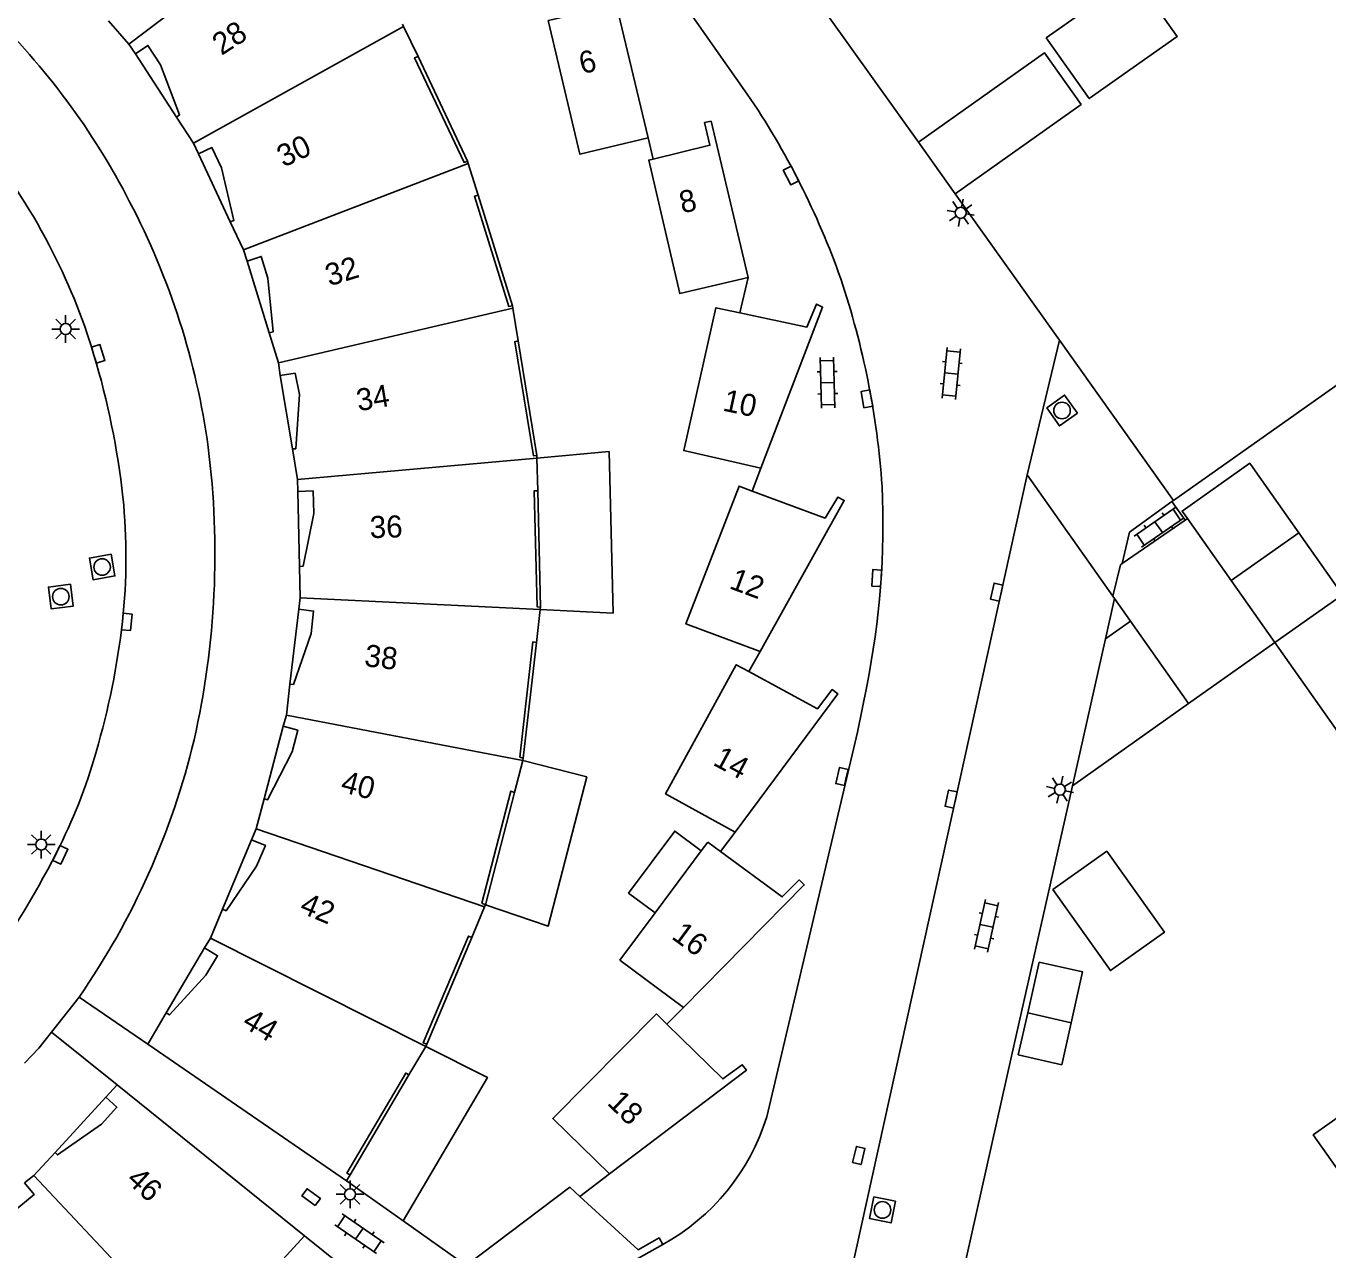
# Model space of a CAD drawing. Extents: x 124000 to 128010, y 398999 to 403000.
# Drawn here: x 126767.7 to 126826.7, y 400304.4 to 400359.8 of the extents above; entities that cross this region are included whole.
import ezdxf

# ---------------------------------------------------------------- set-up
doc = ezdxf.new("R2010")
doc.units = 0
for name, color, linetype in [('gg-afsc-erfafscheiding', 7, 'Continuous'), ('gg-afsc-hekwerk', 7, 'Continuous'), ('gg-afsc-muur', 7, 'Continuous'), ('gg-anno-huisnummerreeks BGT', 7, 'Continuous'), ('gg-bbg-bijgebouw', 7, 'Continuous'), ('gg-bbg-gedigitaliseerde bijgebouw', 7, 'Continuous'), ('gg-bbg-hoofdgebouw', 7, 'Continuous'), ('gg-bbg-luifel en loopbrug', 7, 'Continuous'), ('gg-bbg-onder overbouw', 7, 'Continuous'), ('gg-bbg-pand overbouw', 7, 'Continuous'), ('gg-bbg-tussenscheiding', 7, 'Continuous'), ('gg-knt-verharding', 7, 'Continuous'), ('gg-knt-verharding nz', 7, 'Continuous'), ('gt-grn-weggrens', 7, 'Continuous'), ('gt-symb-klinker verharding', 7, 'Continuous'), ('gt-symb-kolk', 7, 'Continuous'), ('gt-symb-kolk center center', 7, 'Continuous'), ('gt-symb-lichtmast', 7, 'Continuous'), ('gt-symb-rioolschacht', 7, 'Continuous')]:
    doc.layers.add(name, color=color, linetype=linetype)

# ---------------------------------------------------------------- blocks, each defined once
blk = doc.blocks.new('gt0-KOLK')
at = {"layer": 'gt-symb-kolk'}
blk.add_lwpolyline([(0, 0), (0.375, 0), (0.375, 0.4), (-0.375, 0.4), (-0.375, 0), (0, 0)], dxfattribs=at)
blk = doc.blocks.new('gt0-LMAST')
at = {"layer": 'gt-symb-lichtmast'}
for p, q in [((-0.005, 0.246), (-0.005, 0.621)), ((-0.182, 0.173), (-0.447, 0.438)), ((0.172, 0.173), (0.437, 0.438)), ((-0.255, -0.004), (-0.63, -0.004)), ((-0.182, -0.181), (-0.447, -0.446)), ((-0.005, -0.254), (-0.005, -0.629)), ((0.437, -0.446), (0.172, -0.181)), ((0.245, -0.004), (0.62, -0.004))]:
    blk.add_line(p, q, dxfattribs=at)
blk.add_circle((-0.005, -0.004), 0.25, dxfattribs=at)
blk = doc.blocks.new('gt0-RS')
at = {"layer": 'gt-symb-rioolschacht'}
blk.add_lwpolyline([(-0.5, -0.5), (0.5, -0.5), (0.5, 0.5), (-0.5, 0.5)], close=True, dxfattribs=at)
blk.add_circle((0, 0), 0.375, dxfattribs=at)
blk = doc.blocks.new('gt0-KL1')
at = {"layer": 'gt-symb-klinker verharding'}
for p, q in [((-1.15, 0.3), (1.15, 0.3)), ((-1, -0.3), (-1, 0.3)), ((-0.5, 0.3), (-0.5, 0.45)), ((0, -0.3), (0, 0.3)), ((0.5, 0.3), (0.5, 0.45)), ((1, -0.3), (1, 0.3)), ((-1.15, -0.3), (1.15, -0.3)), ((-0.5, -0.45), (-0.5, -0.3)), ((0.5, -0.45), (0.5, -0.3))]:
    blk.add_line(p, q, dxfattribs=at)
blk = doc.blocks.new('gt0-KOLKCC')
at = {"layer": 'gt-symb-kolk center center'}
blk.add_lwpolyline([(-0.375, 0.2), (0.375, 0.2), (0.375, -0.2), (-0.375, -0.2)], close=True, dxfattribs=at)

msp = doc.modelspace()

# ---------------------------------------------------------------- linework, layer by layer
at = {"layer": 'gg-afsc-erfafscheiding'}
for p, q in [((126809.822, 400352.233), (126814.554, 400345.588)), ((126814.554, 400345.588), (126819.72, 400338.333)), ((126816.633, 400332.06), (126817.044, 400333.887)), ((126812.385, 400313.156), (126815.137, 400325.404))]:
    msp.add_line(p, q, dxfattribs=at)
msp.add_lwpolyline([(126824.314, 400331.896), (126829.55, 400324.461), (126834.86, 400328.182), (126842.622, 400317.367)], dxfattribs=at)
at = {"layer": 'gg-afsc-hekwerk'}
msp.add_line((126812.385, 400313.156), (126809.759, 400301.484), dxfattribs=at)
at = {"layer": 'gg-afsc-muur'}
for p, q in [((126819.72, 400338.333), (126832.718, 400347.522)), ((126819.72, 400338.333), (126819.646, 400338.278)), ((126819.646, 400338.278), (126820.246, 400337.436)), ((126784.816, 400305.687), (126787.659, 400303.672))]:
    msp.add_line(p, q, dxfattribs=at)
msp.add_lwpolyline([(126790.122, 400379.969), (126799.944, 400366.066), (126808.165, 400354.571)], dxfattribs=at)
at = {"layer": 'gg-bbg-bijgebouw'}
for p, q in [((126808.165, 400354.571), (126809.822, 400352.233)), ((126820.246, 400337.436), (126817.399, 400335.47)), ((126820.35, 400337.508), (126820.246, 400337.436)), ((126822.332, 400334.702), (126820.35, 400337.508)), ((126816.964, 400334), (126817.044, 400333.887)), ((126817.044, 400333.887), (126817.767, 400332.863)), ((126817.767, 400332.863), (126820.401, 400329.133)), ((126820.401, 400329.133), (126824.314, 400331.896)), ((126799.196, 400322.428), (126798.618, 400322.854)), ((126794.633, 400317.508), (126797.506, 400315.355)), ((126790.947, 400301.47), (126796.573, 400304.62))]:
    msp.add_line(p, q, dxfattribs=at)
for points in [[(126791.593, 400360.126), (126794.165, 400360.725), (126793.912, 400361.771), (126794.217, 400361.847), (126795.91, 400354.76)], [(126795.91, 400354.76), (126792.817, 400354.021), (126791.382, 400360.077), (126791.593, 400360.126)], [(126809.822, 400352.233), (126815.53, 400356.275), (126813.871, 400358.615), (126808.165, 400354.571)], [(126796.139, 400353.8), (126798.712, 400354.424), (126798.46, 400355.457), (126798.761, 400355.516), (126800.437, 400348.44)], [(126800.437, 400348.44), (126797.343, 400347.707), (126795.939, 400353.752), (126796.139, 400353.8)], [(126801.025, 400339.794), (126797.524, 400340.589), (126798.986, 400347.068), (126800.062, 400346.838)], [(126800.062, 400346.838), (126803.104, 400346.188), (126803.546, 400347.233), (126803.817, 400347.096), (126801.025, 400339.794)], [(126800.63, 400338.761), (126800.029, 400338.985), (126797.624, 400332.74), (126800.992, 400331.496)], [(126800.63, 400338.761), (126803.926, 400337.532), (126804.515, 400338.487), (126804.798, 400338.334), (126800.992, 400331.496)], [(126817.399, 400335.47), (126817.311, 400335.409), (126816.964, 400334)], [(126800.481, 400330.578), (126799.907, 400330.888), (126796.705, 400325.04), (126799.849, 400323.307)], [(126800.481, 400330.578), (126803.589, 400328.898), (126804.244, 400329.762), (126804.506, 400329.572), (126799.849, 400323.307)], [(126799.196, 400322.428), (126801.987, 400320.371), (126802.756, 400321.136), (126802.989, 400320.911), (126797.506, 400315.355)], [(126796.762, 400314.602), (126796.284, 400315.07), (126791.591, 400310.322), (126794.162, 400307.816)], [(126794.162, 400307.816), (126800.368, 400312.521), (126800.179, 400312.765), (126799.293, 400312.125), (126796.762, 400314.602)], [(126792.821, 400306.799), (126792.367, 400307.215), (126787.659, 400303.672)], [(126796.573, 400304.62), (126796.407, 400304.917), (126795.456, 400304.384), (126792.821, 400306.799)]]:
    msp.add_lwpolyline(points, dxfattribs=at)
at = {"layer": 'gg-bbg-gedigitaliseerde bijgebouw'}
for p, q in [((126825.4, 400336.869), (126822.332, 400334.702)), ((126798.618, 400322.854), (126798.319, 400322.453)), ((126796.227, 400319.647), (126794.633, 400317.508)), ((126812.684, 400313.211), (126813.112, 400315.113)), ((126813.112, 400315.113), (126815.085, 400314.669))]:
    msp.add_line(p, q, dxfattribs=at)
for points in [[(126813.956, 400359.297), (126817.934, 400362.107), (126819.882, 400359.349), (126815.904, 400356.539), (126813.956, 400359.297)], [(126824.314, 400331.896), (126827.382, 400334.063), (126825.4, 400336.869)], [(126798.319, 400322.453), (126797.117, 400323.35), (126795.025, 400320.543), (126796.227, 400319.647)], [(126816.702, 400322.436), (126819.305, 400318.766), (126816.858, 400317.03), (126814.255, 400320.701), (126816.702, 400322.436)], [(126815.085, 400314.669), (126814.657, 400312.767), (126812.684, 400313.211)]]:
    msp.add_lwpolyline(points, dxfattribs=at)
at = {"layer": 'gg-bbg-hoofdgebouw'}
for p, q in [((126771.451, 400360.067), (126772.378, 400359.012)), ((126784.831, 400359.814), (126784.783, 400359.913)), ((126785.487, 400358.455), (126784.831, 400359.814)), ((126772.378, 400359.012), (126772.674, 400358.569)), ((126774.531, 400355.707), (126775.312, 400354.516)), ((126775.312, 400354.516), (126775.534, 400354.039)), ((126787.759, 400353.596), (126787.726, 400353.701)), ((126788.21, 400352.172), (126787.759, 400353.596)), ((126776.972, 400350.959), (126777.571, 400349.684)), ((126777.571, 400349.684), (126777.733, 400349.179)), ((126789.784, 400347.038), (126789.766, 400347.147)), ((126790.026, 400345.559), (126789.784, 400347.038)), ((126778.74, 400345.928), (126779.161, 400344.573)), ((126779.161, 400344.573), (126779.239, 400344.001)), ((126779.797, 400340.666), (126780.026, 400339.281)), ((126790.874, 400340.256), (126790.872, 400340.366)), ((126790.908, 400338.767), (126790.874, 400340.256)), ((126780.026, 400339.281), (126780.029, 400338.743)), ((126780.116, 400335.341), (126780.14, 400333.92)), ((126780.14, 400333.92), (126780.077, 400333.4)), ((126790.847, 400331.902), (126791.021, 400333.388)), ((126791.021, 400333.388), (126791.034, 400333.497)), ((126779.673, 400330.013), (126779.519, 400328.61)), ((126779.519, 400328.61), (126779.376, 400328.101)), ((126790.226, 400326.556), (126790.253, 400326.663)), ((126789.86, 400325.106), (126790.226, 400326.556)), ((126778.505, 400324.806), (126778.145, 400323.449)), ((126778.145, 400323.449), (126777.942, 400322.96)), ((126776.626, 400319.813), (126776.08, 400318.504)), ((126788.501, 400319.916), (126787.919, 400318.533)), ((126788.544, 400320.017), (126788.501, 400319.916)), ((126776.08, 400318.504), (126775.809, 400318.058)), ((126774.07, 400315.116), (126773.245, 400313.699)), ((126773.245, 400313.699), (126782.246, 400307.508)), ((126785.886, 400313.691), (126785.83, 400313.596)), ((126785.83, 400313.596), (126785.061, 400312.305)), ((126771.331, 400311.289), (126771.848, 400311.853)), ((126771.848, 400311.853), (126780.34, 400305.019)), ((126769.033, 400308.787), (126768.066, 400307.74)), ((126768.066, 400307.74), (126767.651, 400307.407)), ((126782.246, 400307.508), (126782.411, 400307.781)), ((126780.34, 400305.019), (126779.192, 400303.759))]:
    msp.add_line(p, q, dxfattribs=at)
at = {"layer": 'gg-bbg-luifel en loopbrug'}
for p, q in [((126790.874, 400340.256), (126794.147, 400340.55)), ((126794.147, 400340.55), (126794.322, 400333.227)), ((126791.021, 400333.388), (126794.322, 400333.227)), ((126817.767, 400332.863), (126816.633, 400332.06)), ((126815.137, 400325.404), (126816.633, 400332.06)), ((126820.401, 400329.133), (126815.137, 400325.404)), ((126782.246, 400307.508), (126784.816, 400305.687)), ((126783.302, 400302.639), (126780.34, 400305.019))]:
    msp.add_line(p, q, dxfattribs=at)
for points in [[(126825.4, 400336.869), (126823.418, 400339.675), (126823.176, 400340.019), (126820.107, 400337.851), (126820.35, 400337.508)], [(126788.544, 400320.017), (126791.383, 400319.048), (126793.126, 400325.808), (126790.226, 400326.556)], [(126813.112, 400315.113), (126813.628, 400317.41), (126815.601, 400316.967), (126815.085, 400314.669)], [(126829.953, 400304.076), (126826.05, 400309.585), (126833.264, 400314.697), (126837.167, 400309.189)], [(126785.83, 400313.596), (126788.625, 400312.189), (126784.816, 400305.687)]]:
    msp.add_lwpolyline(points, dxfattribs=at)
at = {"layer": 'gg-bbg-onder overbouw'}
for points in [[(126772.674, 400358.569), (126773.239, 400358.947), (126773.815, 400358.073), (126774.68, 400355.798), (126774.531, 400355.707)], [(126787.726, 400353.701), (126787.573, 400353.653), (126785.329, 400358.389), (126785.487, 400358.455)], [(126775.534, 400354.039), (126776.141, 400354.322), (126776.572, 400353.404), (126777.14, 400351.025), (126776.972, 400350.959)], [(126789.766, 400347.147), (126789.598, 400347.12), (126788.044, 400352.119), (126788.21, 400352.172)], [(126777.733, 400349.179), (126778.38, 400349.387), (126778.682, 400348.405), (126778.915, 400345.969), (126778.74, 400345.928)], [(126790.872, 400340.366), (126790.712, 400340.362), (126789.868, 400345.524), (126790.026, 400345.559)], [(126779.239, 400344.001), (126779.913, 400344.093), (126780.105, 400343.135), (126779.938, 400340.675), (126779.797, 400340.666)], [(126780.029, 400338.743), (126780.725, 400338.762), (126780.754, 400337.743), (126780.28, 400335.359), (126780.116, 400335.341)], [(126791.034, 400333.497), (126790.875, 400333.516), (126790.745, 400338.765), (126790.908, 400338.767)], [(126780.077, 400333.4), (126780.749, 400333.317), (126780.634, 400332.298), (126779.837, 400329.998), (126779.673, 400330.013)], [(126790.253, 400326.663), (126790.098, 400326.702), (126790.684, 400331.92), (126790.847, 400331.902)], [(126779.376, 400328.101), (126780.031, 400327.917), (126779.781, 400326.936), (126778.668, 400324.768), (126778.505, 400324.806)], [(126788.544, 400320.017), (126788.377, 400320.081), (126789.687, 400325.162), (126789.86, 400325.106)], [(126777.942, 400322.96), (126778.57, 400322.699), (126778.163, 400321.755), (126776.784, 400319.741), (126776.626, 400319.813)], [(126787.919, 400318.533), (126787.772, 400318.595), (126785.722, 400313.764), (126785.886, 400313.691)], [(126775.809, 400318.058), (126776.399, 400317.7), (126775.867, 400316.827), (126774.215, 400315.022), (126774.07, 400315.116)], [(126785.061, 400312.305), (126784.924, 400312.387), (126782.262, 400307.857), (126782.411, 400307.781)], [(126771.331, 400311.289), (126771.838, 400310.842), (126771.131, 400310.079), (126769.138, 400308.677), (126769.033, 400308.787)], [(126767.651, 400307.407), (126768.088, 400306.892), (126767.296, 400306.239), (126765.085, 400305.134), (126765.028, 400305.255)]]:
    msp.add_lwpolyline(points, dxfattribs=at)
at = {"layer": 'gg-bbg-pand overbouw'}
for p, q in [((126772.674, 400358.569), (126774.531, 400355.707)), ((126785.487, 400358.455), (126787.726, 400353.701)), ((126776.972, 400350.959), (126775.534, 400354.039)), ((126788.21, 400352.172), (126789.766, 400347.147)), ((126777.733, 400349.179), (126778.74, 400345.928)), ((126790.026, 400345.559), (126790.872, 400340.366)), ((126779.239, 400344.001), (126779.797, 400340.666)), ((126780.029, 400338.743), (126780.116, 400335.341)), ((126790.908, 400338.767), (126791.034, 400333.497)), ((126780.077, 400333.4), (126779.673, 400330.013)), ((126790.847, 400331.902), (126790.253, 400326.663)), ((126779.376, 400328.101), (126778.505, 400324.806)), ((126789.86, 400325.106), (126788.544, 400320.017)), ((126776.626, 400319.813), (126777.942, 400322.96)), ((126787.919, 400318.533), (126785.886, 400313.691)), ((126774.07, 400315.116), (126775.809, 400318.058)), ((126782.411, 400307.781), (126785.061, 400312.305)), ((126769.033, 400308.787), (126771.331, 400311.289))]:
    msp.add_line(p, q, dxfattribs=at)
at = {"layer": 'gg-bbg-tussenscheiding'}
for p, q in [((126772.378, 400359.012), (126781.062, 400365.578)), ((126775.312, 400354.516), (126784.831, 400359.814)), ((126777.571, 400349.684), (126787.759, 400353.596)), ((126779.161, 400344.573), (126789.784, 400347.038)), ((126780.026, 400339.281), (126790.874, 400340.256)), ((126824.314, 400331.896), (126822.332, 400334.702)), ((126780.14, 400333.92), (126791.021, 400333.388)), ((126779.519, 400328.61), (126790.226, 400326.556)), ((126778.145, 400323.449), (126788.501, 400319.916)), ((126798.319, 400322.453), (126796.227, 400319.647)), ((126776.08, 400318.504), (126785.83, 400313.596)), ((126768.066, 400307.74), (126775.545, 400299.812))]:
    msp.add_line(p, q, dxfattribs=at)
at = {"layer": 'gg-knt-verharding'}
for p, q in [((126795.91, 400354.76), (126796.139, 400353.8)), ((126800.062, 400346.838), (126800.437, 400348.44)), ((126801.025, 400339.794), (126800.63, 400338.761)), ((126800.992, 400331.496), (126800.481, 400330.578)), ((126799.849, 400323.307), (126799.196, 400322.428)), ((126773.245, 400313.699), (126770.119, 400315.83)), ((126797.506, 400315.355), (126796.762, 400314.602)), ((126768.878, 400314.244), (126771.848, 400311.853)), ((126794.162, 400307.816), (126792.821, 400306.799))]:
    msp.add_line(p, q, dxfattribs=at)
for points in [[(126819.646, 400338.278), (126817.718, 400336.89), (126817.399, 400335.47)], [(126767.654, 400312.841), (126768.292, 400313.519), (126768.878, 400314.244)]]:
    msp.add_lwpolyline(points, dxfattribs=at)
for centre, radius, start, end in [((126743.187, 400336.861), 32.852, 27.1707, 46.01511), ((126740.474, 400334.968), 31.994, 27.89126, 38.20076), ((126742.613, 400336.193), 33.668, 7.77168, 27.73524), ((126744.677, 400337.189), 27.239, 16.4835, 27.89708), ((126735.496, 400334.36), 36.846, 6.43184, 16.65032), ((126738.138, 400335.924), 38.14, 347.22519, 7.26386), ((126745.488, 400335.772), 26.76, 353.72741, 5.82561), ((126737.386, 400336.801), 34.926, 343.59184, 353.50147), ((126741.798, 400335.493), 34.478, 325.22828, 346.57802), ((126747.224, 400333.607), 24.589, 332.78736, 344.25515), ((126732.905, 400340.719), 40.576, 323.56257, 333.1034)]:
    msp.add_arc(centre, radius, start, end, dxfattribs=at)
at = {"layer": 'gg-knt-verharding nz'}
for p, q in [((126804.921, 400302.553), (126813.086, 400339.492)), ((126813.086, 400339.492), (126816.964, 400334))]:
    msp.add_line(p, q, dxfattribs=at)
for points in [[(126786.077, 400377.009), (126796.629, 400362.134), (126800.406, 400356.749)], [(126805.815, 400329.916), (126805.395, 400327.827), (126801.286, 400310.397)]]:
    msp.add_lwpolyline(points, dxfattribs=at)
for centre, radius, start, end in [((126770.094, 400336.172), 36.636, 19.44492, 34.1709), ((126768.971, 400336.374), 37.632, 3.95449, 18.58565), ((126769.119, 400337.303), 37.432, 348.61851, 2.55117), ((126791.768, 400313.351), 9.965, 298.82434, 342.75906)]:
    msp.add_arc(centre, radius, start, end, dxfattribs=at)
at = {"layer": 'gt-grn-weggrens'}
for p, q in [((126814.554, 400345.588), (126813.086, 400339.492)), ((126768.878, 400314.244), (126770.119, 400315.83))]:
    msp.add_line(p, q, dxfattribs=at)

# ---------------------------------------------------------------- block references
at = {"layer": 'gt-symb-klinker verharding'}
for p, rotation in [((126809.648, 400344.087), -95.625060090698), ((126804.041, 400343.669), -88.33888795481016), ((126819.05, 400337.123), 34.61180636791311), ((126811.246, 400319.059), -102.64685349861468), ((126782.824, 400305.106), -34.532124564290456)]:
    msp.add_blockref('gt0-KL1', p, dxfattribs=dict(at, rotation=rotation))
at = {"layer": 'gt-symb-kolk'}
for p, rotation in [((126802.561, 400353.146), 117.59036953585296), ((126770.797, 400344.918), -72.59811208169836), ((126806.021, 400342.97), 100.07433273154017), ((126806.467, 400334.802), 86.15925292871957), ((126811.902, 400334.134), 77.58922528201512), ((126772.088, 400332.848), -95.625060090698), ((126804.888, 400325.78), 76.82507339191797), ((126809.838, 400324.76), 77.46497664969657), ((126769.091, 400322.363), -115.77110594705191)]:
    msp.add_blockref('gt0-KOLK', p, dxfattribs=dict(at, rotation=rotation))
at = {"layer": 'gt-symb-kolk center center'}
for p, rotation in [((126805.454, 400308.652), 76.46414363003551), ((126780.64, 400306.761), 144.19589409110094)]:
    msp.add_blockref('gt0-KOLKCC', p, dxfattribs=dict(at, rotation=rotation))
at = {"layer": 'gt-symb-lichtmast'}
for p, rotation in [((126810.069, 400351.366), 125.31121343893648), ((126814.568, 400325.237), 77.35314650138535)]:
    msp.add_blockref('gt0-LMAST', p, dxfattribs=dict(at, rotation=rotation))
for p in [(126769.518, 400346.105), (126768.412, 400322.745), (126782.405, 400306.898)]:
    msp.add_blockref('gt0-LMAST', p, dxfattribs=at)
at = {"layer": 'gt-symb-rioolschacht'}
for p, rotation in [((126814.669, 400342.409), 125.43780146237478), ((126771.166, 400335.317), -170.0949207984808), ((126769.295, 400333.975), -172.59081596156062), ((126806.531, 400306.186), -101.24252570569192)]:
    msp.add_blockref('gt0-RS', p, dxfattribs=dict(at, rotation=rotation))

# ---------------------------------------------------------------- texts
at = {"layer": 'gg-anno-huisnummerreeks BGT'}
for s, rotation, p in [('28', 33, (126776.578, 400358.473)), ('6', 13.4, (126792.914, 400357.643)), ('30', 25, (126779.385, 400353.41)), ('8', 13.4, (126797.457, 400351.331)), ('32', 17.2, (126781.463, 400348.029)), ('34', 9.5, (126782.78, 400342.373)), ('10', 347.9, (126799.248, 400342.411)), ('36', 1.5, (126783.307, 400336.624)), ('12', 339.6, (126799.539, 400334.364)), ('38', 353.2, (126783.017, 400330.829)), ('14', 331.6, (126798.802, 400326.371)), ('40', 345.2, (126781.929, 400325.146)), ('42', 337.3, (126780.064, 400319.682)), ('16', 323.6, (126796.924, 400318.512)), ('44', 329.4, (126777.46, 400314.517)), ('18', 315.6, (126794.012, 400310.997)), ('46', 317.4, (126772.218, 400307.49))]:
    msp.add_text(s, height=1, rotation=rotation, dxfattribs=at).set_placement(p)

doc.saveas('drawing.dxf')
